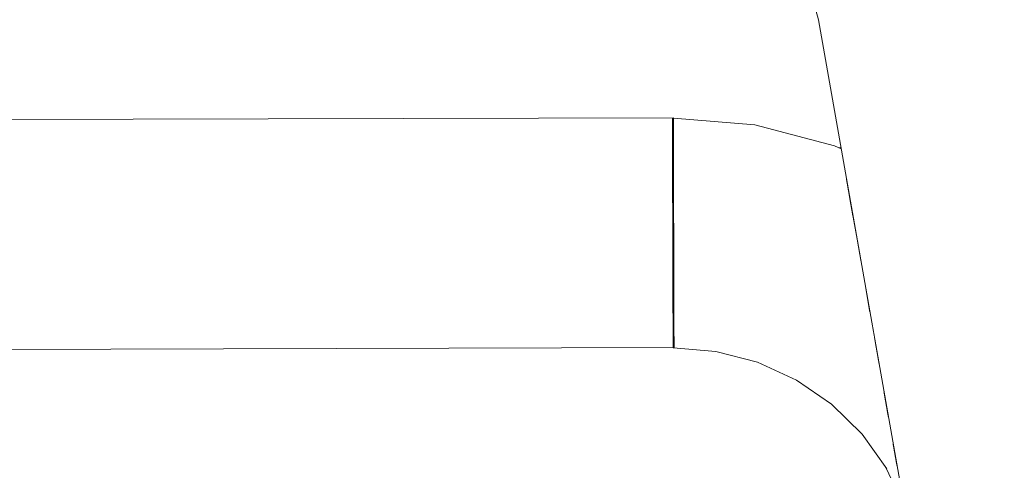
# Model space of a CAD drawing. Header units: millimetres. Extents: x -30280 to 309309, y -17460 to 4378.
# Tile 460 of 656: x 148809 to 148877, y -14528 to -14496. Entities that reach past the tile are written whole.
import ezdxf

# ---------------------------------------------------------------- set-up
doc = ezdxf.new("R2010")
doc.units = ezdxf.units.MM
doc.header["$MEASUREMENT"] = 0
doc.linetypes.add('Wipeout_Contour', pattern=[1000, 0, -1000])
doc.layers.add('P1_PLANTA PRIMERA_4_Nuevo_08_E_Envans secs', color=7, linetype='Continuous')
doc.layers.add('P1_PLANTA PRIMERA_4_Nuevo_09_EI_Mobiliari general', color=7, linetype='Continuous')
doc.layers.add('P1_PLANTA PRIMERA_4_Nuevo_09_EI_Mobiliari general_Pluma_Nº__1', color=7, linetype='Continuous', lineweight=5)

msp = doc.modelspace()

# ---------------------------------------------------------------- wipeouts: each hides what was drawn before it
at = {"color": 254, "linetype": 'Wipeout_Contour', "lineweight": 0, "ltscale": 4182736.077908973}
msp.add_wipeout([(148493.395, -14496.363), (148491.819, -14505.297), (148497.826, -14503.696), (148503.486, -14503.223), (148678.929, -14503.678), (148854.372, -14503.196), (148860.032, -14503.696), (148865.582, -14505.147), (148864.463, -14496.363), (148863.694, -14493.495), (148862.438, -14490.805), (148860.733, -14488.374), (148858.631, -14486.277), (148856.196, -14484.578), (148853.503, -14483.328), (148850.633, -14482.566), (148847.674, -14482.315), (148692.121, -14482.728), (148678.929, -14482.764), (148665.738, -14482.801), (148510.184, -14482.293), (148507.225, -14482.566), (148504.355, -14483.328), (148501.662, -14484.578), (148499.227, -14486.277), (148497.125, -14488.374), (148495.42, -14490.805), (148494.164, -14493.495)], dxfattribs=at).dxf.layer = 'P1_PLANTA PRIMERA_4_Nuevo_09_EI_Mobiliari general'
at = {"color": 254, "linetype": 'Wipeout_Contour', "lineweight": 0, "ltscale": 598284.279444}
msp.add_wipeout([(148864.987, -14507.902), (148866.631, -14508.653), (148866.427, -14507.497), (148865.259, -14506.963)], dxfattribs=at).dxf.layer = 'P1_PLANTA PRIMERA_4_Nuevo_09_EI_Mobiliari general'

# ---------------------------------------------------------------- next in the draw order: wipeouts: each hides what was drawn before it
at = {"color": 254, "linetype": 'Wipeout_Contour', "lineweight": 0, "ltscale": 1495822.967331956}
msp.add_wipeout([(148862.107, -14469.75), (148864.172, -14470.707), (148868.898, -14474.006), (148872.979, -14478.077), (148876.289, -14482.795), (148878.728, -14488.018), (148880.22, -14493.585), (148882.286, -14505.297), (148903.929, -14505.297), (148903.929, -14469.75)], dxfattribs=at).dxf.layer = 'P1_PLANTA PRIMERA_4_Nuevo_09_EI_Mobiliari general'
at = {"color": 254, "linetype": 'Wipeout_Contour', "lineweight": 0, "ltscale": 448329.167519}
msp.add_wipeout([(148678.929, -14504.161), (148854.372, -14503.678), (148678.929, -14503.8)], dxfattribs=at).dxf.layer = 'P1_PLANTA PRIMERA_4_Nuevo_09_EI_Mobiliari general'
at = {"color": 254, "linetype": 'Wipeout_Contour', "lineweight": 0, "ltscale": 598284.55085}
msp.add_wipeout([(148864.651, -14508.987), (148866.868, -14509.999), (148866.631, -14508.653), (148864.987, -14507.902)], dxfattribs=at).dxf.layer = 'P1_PLANTA PRIMERA_4_Nuevo_09_EI_Mobiliari general'

# ---------------------------------------------------------------- next in the draw order: wipeouts: each hides what was drawn before it
at = {"color": 254, "linetype": 'Wipeout_Contour', "lineweight": 0, "ltscale": 598481.338437}
msp.add_wipeout([(148873.71, -14494.733), (148872.342, -14494.974), (148928.929, -14815.895), (148928.929, -14807.895)], dxfattribs=at).dxf.layer = 'P1_PLANTA PRIMERA_4_Nuevo_09_EI_Mobiliari general'
at = {"color": 254, "linetype": 'Wipeout_Contour', "lineweight": 0, "ltscale": 448502.889035}
msp.add_wipeout([(148854.372, -14503.678), (148678.929, -14504.161), (148854.373, -14504.268)], dxfattribs=at).dxf.layer = 'P1_PLANTA PRIMERA_4_Nuevo_09_EI_Mobiliari general'
at = {"color": 254, "linetype": 'Wipeout_Contour', "lineweight": 0, "ltscale": 598270.069165}
msp.add_wipeout([(148859.732, -14506.528), (148859.563, -14507.656), (148864.651, -14508.987), (148864.987, -14507.902)], dxfattribs=at).dxf.layer = 'P1_PLANTA PRIMERA_4_Nuevo_09_EI_Mobiliari general'

# ---------------------------------------------------------------- next in the draw order: wipeouts: each hides what was drawn before it
at = {"color": 254, "linetype": 'Wipeout_Contour', "lineweight": 0, "ltscale": 598478.077191}
msp.add_wipeout([(148872.342, -14494.974), (148870.974, -14495.215), (148927.518, -14815.895), (148928.929, -14815.895)], dxfattribs=at).dxf.layer = 'P1_PLANTA PRIMERA_4_Nuevo_09_EI_Mobiliari general'
at = {"color": 254, "linetype": 'Wipeout_Contour', "lineweight": 0, "ltscale": 448503.062729}
msp.add_wipeout([(148854.373, -14504.268), (148678.929, -14504.75), (148854.375, -14505.068)], dxfattribs=at).dxf.layer = 'P1_PLANTA PRIMERA_4_Nuevo_09_EI_Mobiliari general'
at = {"color": 254, "linetype": 'Wipeout_Contour', "lineweight": 0, "ltscale": 598248.934307}
msp.add_wipeout([(148854.377, -14506.081), (148854.38, -14507.196), (148859.563, -14507.656), (148859.732, -14506.528)], dxfattribs=at).dxf.layer = 'P1_PLANTA PRIMERA_4_Nuevo_09_EI_Mobiliari general'
at = {"color": 254, "linetype": 'Wipeout_Contour', "lineweight": 0, "ltscale": 598284.827178}
msp.add_wipeout([(148864.263, -14510.183), (148867.131, -14511.494), (148866.868, -14509.999), (148864.651, -14508.987)], dxfattribs=at).dxf.layer = 'P1_PLANTA PRIMERA_4_Nuevo_09_EI_Mobiliari general'

# ---------------------------------------------------------------- next in the draw order: wipeouts: each hides what was drawn before it
at = {"color": 254, "linetype": 'Wipeout_Contour', "lineweight": 0, "ltscale": 448503.306418}
msp.add_wipeout([(148854.375, -14505.068), (148678.929, -14505.55), (148854.377, -14506.054)], dxfattribs=at).dxf.layer = 'P1_PLANTA PRIMERA_4_Nuevo_09_EI_Mobiliari general'
at = {"color": 254, "linetype": 'Wipeout_Contour', "lineweight": 0, "ltscale": 598269.443761}
msp.add_wipeout([(148859.563, -14507.656), (148859.367, -14508.903), (148864.263, -14510.183), (148864.651, -14508.987)], dxfattribs=at).dxf.layer = 'P1_PLANTA PRIMERA_4_Nuevo_09_EI_Mobiliari general'

# ---------------------------------------------------------------- next in the draw order: wipeouts: each hides what was drawn before it
at = {"color": 254, "linetype": 'Wipeout_Contour', "lineweight": 0, "ltscale": 598249.047526}
msp.add_wipeout([(148854.38, -14507.223), (148854.383, -14508.46), (148859.367, -14508.903), (148859.563, -14507.656)], dxfattribs=at).dxf.layer = 'P1_PLANTA PRIMERA_4_Nuevo_09_EI_Mobiliari general'
at = {"color": 254, "linetype": 'Wipeout_Contour', "lineweight": 0, "ltscale": 598285.098058}
msp.add_wipeout([(148863.833, -14511.456), (148867.413, -14513.092), (148867.131, -14511.494), (148864.263, -14510.183)], dxfattribs=at).dxf.layer = 'P1_PLANTA PRIMERA_4_Nuevo_09_EI_Mobiliari general'

# ---------------------------------------------------------------- next in the draw order: wipeouts: each hides what was drawn before it
at = {"color": 254, "linetype": 'Wipeout_Contour', "lineweight": 0, "ltscale": 597889.173967}
msp.add_wipeout([(148678.929, -14506.536), (148678.929, -14507.678), (148854.38, -14507.196), (148854.377, -14506.054)], dxfattribs=at).dxf.layer = 'P1_PLANTA PRIMERA_4_Nuevo_09_EI_Mobiliari general'
at = {"color": 254, "linetype": 'Wipeout_Contour', "lineweight": 0, "ltscale": 598268.714181}
msp.add_wipeout([(148859.367, -14508.903), (148859.151, -14510.232), (148863.833, -14511.456), (148864.263, -14510.183)], dxfattribs=at).dxf.layer = 'P1_PLANTA PRIMERA_4_Nuevo_09_EI_Mobiliari general'

# ---------------------------------------------------------------- next in the draw order: wipeouts: each hides what was drawn before it
at = {"color": 254, "linetype": 'Wipeout_Contour', "lineweight": 0, "ltscale": 598249.152957}
msp.add_wipeout([(148854.383, -14508.487), (148854.387, -14509.807), (148859.151, -14510.232), (148859.367, -14508.903)], dxfattribs=at).dxf.layer = 'P1_PLANTA PRIMERA_4_Nuevo_09_EI_Mobiliari general'
at = {"color": 254, "linetype": 'Wipeout_Contour', "lineweight": 0, "ltscale": 598285.165166}
msp.add_wipeout([(148863.375, -14512.766), (148867.556, -14514.677), (148867.413, -14513.092), (148863.833, -14511.456)], dxfattribs=at).dxf.layer = 'P1_PLANTA PRIMERA_4_Nuevo_09_EI_Mobiliari general'

# ---------------------------------------------------------------- next in the draw order: wipeouts: each hides what was drawn before it
at = {"color": 254, "linetype": 'Wipeout_Contour', "lineweight": 0, "ltscale": 597889.646959}
msp.add_wipeout([(148678.929, -14507.678), (148678.929, -14508.942), (148854.383, -14508.46), (148854.38, -14507.196)], dxfattribs=at).dxf.layer = 'P1_PLANTA PRIMERA_4_Nuevo_09_EI_Mobiliari general'
at = {"color": 254, "linetype": 'Wipeout_Contour', "lineweight": 0, "ltscale": 598267.90264}
msp.add_wipeout([(148859.151, -14510.232), (148858.92, -14511.601), (148863.375, -14512.766), (148863.833, -14511.456)], dxfattribs=at).dxf.layer = 'P1_PLANTA PRIMERA_4_Nuevo_09_EI_Mobiliari general'
at = {"color": 254, "linetype": 'Wipeout_Contour', "lineweight": 0, "ltscale": 598293.857021}
msp.add_wipeout([(148867.556, -14514.677), (148866.864, -14515.884), (148868.049, -14516.699), (148867.711, -14514.783)], dxfattribs=at).dxf.layer = 'P1_PLANTA PRIMERA_4_Nuevo_09_EI_Mobiliari general'

# ---------------------------------------------------------------- next in the draw order: wipeouts: each hides what was drawn before it
at = {"color": 254, "linetype": 'Wipeout_Contour', "lineweight": 0, "ltscale": 598249.124988}
msp.add_wipeout([(148854.324, -14509.828), (148854.328, -14511.218), (148858.92, -14511.601), (148859.151, -14510.232)], dxfattribs=at).dxf.layer = 'P1_PLANTA PRIMERA_4_Nuevo_09_EI_Mobiliari general'
at = {"color": 254, "linetype": 'Wipeout_Contour', "lineweight": 0, "ltscale": 598284.350526}
msp.add_wipeout([(148863.375, -14512.766), (148862.903, -14514.074), (148866.864, -14515.884), (148867.556, -14514.677)], dxfattribs=at).dxf.layer = 'P1_PLANTA PRIMERA_4_Nuevo_09_EI_Mobiliari general'

# ---------------------------------------------------------------- next in the draw order: wipeouts: each hides what was drawn before it
at = {"color": 254, "linetype": 'Wipeout_Contour', "lineweight": 0, "ltscale": 597890.160495}
msp.add_wipeout([(148678.929, -14508.942), (148678.929, -14510.289), (148854.387, -14509.807), (148854.383, -14508.46)], dxfattribs=at).dxf.layer = 'P1_PLANTA PRIMERA_4_Nuevo_09_EI_Mobiliari general'
at = {"color": 254, "linetype": 'Wipeout_Contour', "lineweight": 0, "ltscale": 598267.033782}
msp.add_wipeout([(148858.92, -14511.601), (148858.682, -14512.97), (148862.903, -14514.074), (148863.375, -14512.766)], dxfattribs=at).dxf.layer = 'P1_PLANTA PRIMERA_4_Nuevo_09_EI_Mobiliari general'
at = {"color": 254, "linetype": 'Wipeout_Contour', "lineweight": 0, "ltscale": 598293.882223}
msp.add_wipeout([(148866.171, -14517.049), (148868.378, -14518.566), (148868.049, -14516.699), (148866.864, -14515.884)], dxfattribs=at).dxf.layer = 'P1_PLANTA PRIMERA_4_Nuevo_09_EI_Mobiliari general'

# ---------------------------------------------------------------- next in the draw order: wipeouts: each hides what was drawn before it
at = {"color": 254, "linetype": 'Wipeout_Contour', "lineweight": 0, "ltscale": 598249.205519}
msp.add_wipeout([(148854.328, -14511.218), (148854.332, -14512.607), (148858.682, -14512.97), (148858.92, -14511.601)], dxfattribs=at).dxf.layer = 'P1_PLANTA PRIMERA_4_Nuevo_09_EI_Mobiliari general'
at = {"color": 254, "linetype": 'Wipeout_Contour', "lineweight": 0, "ltscale": 598282.514127}
msp.add_wipeout([(148862.903, -14514.074), (148862.43, -14515.339), (148866.171, -14517.049), (148866.864, -14515.884)], dxfattribs=at).dxf.layer = 'P1_PLANTA PRIMERA_4_Nuevo_09_EI_Mobiliari general'

# ---------------------------------------------------------------- next in the draw order: wipeouts: each hides what was drawn before it
at = {"color": 254, "linetype": 'Wipeout_Contour', "lineweight": 0, "ltscale": 896822.872196}
msp.add_wipeout([(148854.387, -14509.807), (148672.387, -14510.307), (148672.391, -14511.661), (148678.929, -14511.678), (148854.328, -14511.196), (148854.324, -14509.828)], dxfattribs=at).dxf.layer = 'P1_PLANTA PRIMERA_4_Nuevo_09_EI_Mobiliari general'
at = {"color": 254, "linetype": 'Wipeout_Contour', "lineweight": 0, "ltscale": 598266.133921}
msp.add_wipeout([(148858.682, -14512.97), (148858.445, -14514.297), (148862.43, -14515.339), (148862.903, -14514.074)], dxfattribs=at).dxf.layer = 'P1_PLANTA PRIMERA_4_Nuevo_09_EI_Mobiliari general'
at = {"color": 254, "linetype": 'Wipeout_Contour', "lineweight": 0, "ltscale": 598293.787918}
msp.add_wipeout([(148865.5, -14518.136), (148868.689, -14520.327), (148868.378, -14518.565), (148866.171, -14517.049)], dxfattribs=at).dxf.layer = 'P1_PLANTA PRIMERA_4_Nuevo_09_EI_Mobiliari general'

# ---------------------------------------------------------------- next in the draw order: wipeouts: each hides what was drawn before it
at = {"color": 254, "linetype": 'Wipeout_Contour', "lineweight": 0, "ltscale": 598249.269658}
msp.add_wipeout([(148854.332, -14512.607), (148854.335, -14513.954), (148858.445, -14514.297), (148858.682, -14512.97)], dxfattribs=at).dxf.layer = 'P1_PLANTA PRIMERA_4_Nuevo_09_EI_Mobiliari general'
at = {"color": 254, "linetype": 'Wipeout_Contour', "lineweight": 0, "ltscale": 598280.688234}
msp.add_wipeout([(148862.43, -14515.339), (148861.972, -14516.524), (148865.5, -14518.136), (148866.171, -14517.049)], dxfattribs=at).dxf.layer = 'P1_PLANTA PRIMERA_4_Nuevo_09_EI_Mobiliari general'

# ---------------------------------------------------------------- next in the draw order: wipeouts: each hides what was drawn before it
at = {"color": 254, "linetype": 'Wipeout_Contour', "lineweight": 0, "ltscale": 747289.983561}
msp.add_wipeout([(148854.328, -14511.196), (148678.929, -14511.678), (148685.467, -14511.696), (148685.463, -14513.05), (148854.332, -14512.585)], dxfattribs=at).dxf.layer = 'P1_PLANTA PRIMERA_4_Nuevo_09_EI_Mobiliari general'
at = {"color": 254, "linetype": 'Wipeout_Contour', "lineweight": 0, "ltscale": 598265.230234}
msp.add_wipeout([(148858.445, -14514.297), (148858.214, -14515.541), (148861.972, -14516.524), (148862.43, -14515.339)], dxfattribs=at).dxf.layer = 'P1_PLANTA PRIMERA_4_Nuevo_09_EI_Mobiliari general'
at = {"color": 254, "linetype": 'Wipeout_Contour', "lineweight": 0, "ltscale": 598292.632489}
msp.add_wipeout([(148865.5, -14518.136), (148864.87, -14519.113), (148867.877, -14521.18), (148868.689, -14520.327)], dxfattribs=at).dxf.layer = 'P1_PLANTA PRIMERA_4_Nuevo_09_EI_Mobiliari general'

# ---------------------------------------------------------------- next in the draw order: wipeouts: each hides what was drawn before it
at = {"color": 254, "linetype": 'Wipeout_Contour', "lineweight": 0, "ltscale": 598249.315258}
msp.add_wipeout([(148854.335, -14513.954), (148854.339, -14515.218), (148858.214, -14515.541), (148858.445, -14514.297)], dxfattribs=at).dxf.layer = 'P1_PLANTA PRIMERA_4_Nuevo_09_EI_Mobiliari general'
at = {"color": 254, "linetype": 'Wipeout_Contour', "lineweight": 0, "ltscale": 598278.928115}
msp.add_wipeout([(148861.972, -14516.524), (148861.542, -14517.592), (148864.87, -14519.113), (148865.5, -14518.136)], dxfattribs=at).dxf.layer = 'P1_PLANTA PRIMERA_4_Nuevo_09_EI_Mobiliari general'
at = {"color": 254, "linetype": 'Wipeout_Contour', "lineweight": 0, "ltscale": 598299.841388}
msp.add_wipeout([(148867.144, -14521.904), (148869.349, -14524.069), (148869.041, -14522.323), (148867.877, -14521.18)], dxfattribs=at).dxf.layer = 'P1_PLANTA PRIMERA_4_Nuevo_09_EI_Mobiliari general'

# ---------------------------------------------------------------- next in the draw order: wipeouts: each hides what was drawn before it
at = {"color": 254, "linetype": 'Wipeout_Contour', "lineweight": 0, "ltscale": 747438.230701}
msp.add_wipeout([(148854.332, -14512.585), (148672.395, -14513.086), (148672.399, -14514.433), (148854.335, -14513.932), (148854.332, -14512.607)], dxfattribs=at).dxf.layer = 'P1_PLANTA PRIMERA_4_Nuevo_09_EI_Mobiliari general'
at = {"color": 254, "linetype": 'Wipeout_Contour', "lineweight": 0, "ltscale": 598264.349936}
msp.add_wipeout([(148858.214, -14515.541), (148857.997, -14516.665), (148861.542, -14517.592), (148861.972, -14516.524)], dxfattribs=at).dxf.layer = 'P1_PLANTA PRIMERA_4_Nuevo_09_EI_Mobiliari general'
at = {"color": 254, "linetype": 'Wipeout_Contour', "lineweight": 0, "ltscale": 598290.229238}
msp.add_wipeout([(148864.87, -14519.113), (148864.3, -14519.949), (148867.144, -14521.904), (148867.877, -14521.18)], dxfattribs=at).dxf.layer = 'P1_PLANTA PRIMERA_4_Nuevo_09_EI_Mobiliari general'

# ---------------------------------------------------------------- next in the draw order: wipeouts: each hides what was drawn before it
at = {"color": 254, "linetype": 'Wipeout_Contour', "lineweight": 0, "ltscale": 598249.340662}
msp.add_wipeout([(148854.339, -14515.218), (148854.343, -14516.36), (148857.997, -14516.665), (148858.214, -14515.541)], dxfattribs=at).dxf.layer = 'P1_PLANTA PRIMERA_4_Nuevo_09_EI_Mobiliari general'
at = {"color": 254, "linetype": 'Wipeout_Contour', "lineweight": 0, "ltscale": 448709.444257}
msp.add_wipeout([(148861.542, -14517.592), (148864.3, -14519.949), (148864.87, -14519.113)], dxfattribs=at).dxf.layer = 'P1_PLANTA PRIMERA_4_Nuevo_09_EI_Mobiliari general'
at = {"color": 254, "linetype": 'Wipeout_Contour', "lineweight": 0, "ltscale": 448722.902605}
msp.add_wipeout([(148866.512, -14522.477), (148868.845, -14524.77), (148867.144, -14521.904)], dxfattribs=at).dxf.layer = 'P1_PLANTA PRIMERA_4_Nuevo_09_EI_Mobiliari general'

# ---------------------------------------------------------------- next in the draw order: wipeouts: each hides what was drawn before it
at = {"color": 254, "linetype": 'Wipeout_Contour', "lineweight": 0, "ltscale": 896657.955556}
msp.add_wipeout([(148678.929, -14514.415), (148672.399, -14514.433), (148672.403, -14515.696), (148854.339, -14515.196), (148854.335, -14513.954), (148685.459, -14514.397)], dxfattribs=at).dxf.layer = 'P1_PLANTA PRIMERA_4_Nuevo_09_EI_Mobiliari general'
at = {"color": 254, "linetype": 'Wipeout_Contour', "lineweight": 0, "ltscale": 598304.449782}
msp.add_wipeout([(148868.233, -14525.078), (148869.952, -14527.492), (148869.679, -14525.94), (148868.845, -14524.77)], dxfattribs=at).dxf.layer = 'P1_PLANTA PRIMERA_4_Nuevo_09_EI_Mobiliari general'

# ---------------------------------------------------------------- next in the draw order: wipeouts: each hides what was drawn before it
at = {"color": 254, "linetype": 'Wipeout_Contour', "lineweight": 0, "ltscale": 598472.676577}
msp.add_wipeout([(148927.518, -14815.895), (148870.974, -14495.215), (148869.647, -14495.449), (148926.151, -14815.895)], dxfattribs=at).dxf.layer = 'P1_PLANTA PRIMERA_4_Nuevo_09_EI_Mobiliari general'
at = {"color": 254, "linetype": 'Wipeout_Contour', "lineweight": 0, "ltscale": 597905.634357}
msp.add_wipeout([(148685.455, -14515.661), (148685.452, -14516.803), (148854.343, -14516.338), (148854.339, -14515.218)], dxfattribs=at).dxf.layer = 'P1_PLANTA PRIMERA_4_Nuevo_09_EI_Mobiliari general'

# ---------------------------------------------------------------- next in the draw order: wipeouts: each hides what was drawn before it
at = {"color": 254, "linetype": 'Wipeout_Contour', "lineweight": 0, "ltscale": 598467.52335}
msp.add_wipeout([(148926.151, -14815.895), (148869.647, -14495.449), (148868.403, -14495.668), (148924.867, -14815.895)], dxfattribs=at).dxf.layer = 'P1_PLANTA PRIMERA_4_Nuevo_09_EI_Mobiliari general'

# ---------------------------------------------------------------- next in the draw order: wipeouts: each hides what was drawn before it
at = {"color": 254, "linetype": 'Wipeout_Contour', "lineweight": 0, "ltscale": 598462.774089}
msp.add_wipeout([(148868.403, -14495.668), (148867.278, -14495.867), (148923.707, -14815.895), (148924.867, -14815.895)], dxfattribs=at).dxf.layer = 'P1_PLANTA PRIMERA_4_Nuevo_09_EI_Mobiliari general'

# ---------------------------------------------------------------- next in the draw order: wipeouts: each hides what was drawn before it
at = {"color": 254, "linetype": 'Wipeout_Contour', "lineweight": 0, "ltscale": 448887.714837}
msp.add_wipeout([(148867.278, -14495.867), (148922.706, -14815.895), (148923.707, -14815.895)], dxfattribs=at).dxf.layer = 'P1_PLANTA PRIMERA_4_Nuevo_09_EI_Mobiliari general'

# ---------------------------------------------------------------- next in the draw order: wipeouts: each hides what was drawn before it
at = {"color": 254, "linetype": 'Wipeout_Contour', "lineweight": 0, "ltscale": 598484.394943}
msp.add_wipeout([(148928.929, -14786.282), (148877.406, -14494.081), (148876.281, -14494.279), (148928.929, -14792.86)], dxfattribs=at).dxf.layer = 'P1_PLANTA PRIMERA_4_Nuevo_09_EI_Mobiliari general'

# ---------------------------------------------------------------- next in the draw order: wipeouts: each hides what was drawn before it
at = {"color": 254, "linetype": 'Wipeout_Contour', "lineweight": 0, "ltscale": 598483.444734}
msp.add_wipeout([(148875.037, -14494.499), (148928.929, -14800.138), (148928.929, -14792.86), (148876.281, -14494.279)], dxfattribs=at).dxf.layer = 'P1_PLANTA PRIMERA_4_Nuevo_09_EI_Mobiliari general'

# ---------------------------------------------------------------- next in the draw order: wipeouts: each hides what was drawn before it
at = {"color": 254, "linetype": 'Wipeout_Contour', "lineweight": 0, "ltscale": 598482.415447}
msp.add_wipeout([(148875.037, -14494.499), (148873.71, -14494.733), (148928.929, -14807.895), (148928.929, -14800.138)], dxfattribs=at).dxf.layer = 'P1_PLANTA PRIMERA_4_Nuevo_09_EI_Mobiliari general'

# ---------------------------------------------------------------- next in the draw order: wipeouts: each hides what was drawn before it
at = {"color": 254, "linetype": 'Wipeout_Contour', "lineweight": 0, "ltscale": 11546169.40718183}
msp.add_wipeout([(147377.62, -12475.052), (147377.62, -14920.051), (147901.155, -14920.052), (147903.854, -14904.977), (147970.958, -14530.194), (147971.595, -14527.856), (147975.525, -14505.564), (147953.929, -14505.564), (147953.929, -14449.995), (147967.565, -14023.885), (148390.293, -14023.885), (148403.857, -14449.995), (148403.929, -14505.564), (148382.333, -14505.564), (148386.263, -14527.856), (148386.9, -14530.194), (148428.929, -14764.931), (148470.958, -14530.194), (148471.595, -14527.856), (148475.525, -14505.564), (148453.929, -14505.564), (148453.929, -14449.995), (148467.565, -14023.885), (148890.293, -14023.885), (148903.857, -14449.995), (148903.929, -14505.564), (148882.333, -14505.564), (148886.263, -14527.856), (148886.9, -14530.194), (148928.929, -14764.931), (148970.958, -14530.194), (148971.595, -14527.856), (148975.525, -14505.564), (148953.929, -14505.564), (148953.929, -14449.995), (148967.565, -14023.885), (149390.293, -14023.885), (149403.857, -14449.995), (149403.929, -14505.564), (149382.333, -14505.564), (149386.263, -14527.856), (149386.9, -14530.194), (149428.929, -14764.931), (149470.958, -14530.194), (149471.595, -14527.856), (149475.525, -14505.564), (149453.929, -14505.564), (149453.929, -14449.995), (149467.565, -14023.885), (149890.293, -14023.885), (149903.857, -14449.995), (149903.929, -14505.564), (149882.333, -14505.564), (149886.263, -14527.856), (149886.9, -14530.194), (149928.929, -14764.931), (149970.958, -14530.194), (149971.595, -14527.856), (149975.525, -14505.564), (149953.929, -14505.564), (149953.929, -14449.995), (149967.565, -14023.885), (150390.293, -14023.885), (150403.857, -14449.995), (150403.929, -14505.564), (150382.333, -14505.564), (150386.263, -14527.856), (150386.9, -14530.194), (150428.929, -14764.931), (150470.958, -14530.194), (150471.595, -14527.856), (150475.525, -14505.564), (150453.929, -14505.564), (150453.929, -14449.995), (150467.565, -14023.885), (150732.62, -14023.885), (150732.62, -12475.052)], dxfattribs=at).dxf.layer = 'P1_PLANTA PRIMERA_4_Nuevo_08_E_Envans secs'

# ---------------------------------------------------------------- next in the draw order: linework, layer by layer
at = {"layer": 'P1_PLANTA PRIMERA_4_Nuevo_09_EI_Mobiliari general_Pluma_Nº__1', "color": 7, "linetype": 'Continuous', "lineweight": 5}
for p, q in [((148864.464, -14496.363), (148863.694, -14493.495)), ((148854.372, -14503.196), (148672.373, -14503.696)), ((148854.31, -14503.218), (148854.309, -14503.318)), ((148854.309, -14503.318), (148854.31, -14503.679)), ((148854.31, -14503.679), (148854.311, -14504.268)), ((148854.372, -14503.196), (148854.372, -14503.318)), ((148860.031, -14503.696), (148854.372, -14503.223)), ((148854.372, -14503.318), (148854.372, -14503.678)), ((148854.372, -14503.678), (148854.373, -14504.268)), ((148865.582, -14505.147), (148860.031, -14503.696)), ((148854.311, -14504.268), (148854.312, -14505.068)), ((148854.373, -14504.268), (148854.375, -14505.068)), ((148854.312, -14505.068), (148854.314, -14506.054)), ((148854.375, -14505.068), (148854.377, -14506.054)), ((148866.05, -14505.361), (148865.582, -14505.147)), ((148866.039, -14505.297), (148865.909, -14505.297)), ((148854.314, -14506.054), (148854.317, -14507.196)), ((148854.377, -14506.054), (148854.38, -14507.196)), ((148854.317, -14507.196), (148854.32, -14508.46)), ((148854.38, -14507.196), (148854.383, -14508.46)), ((148854.32, -14508.46), (148854.324, -14509.807)), ((148854.383, -14508.46), (148854.386, -14509.807)), ((148854.324, -14509.807), (148854.328, -14511.196)), ((148854.386, -14509.807), (148854.39, -14511.196)), ((148854.328, -14511.196), (148854.332, -14512.585)), ((148854.39, -14511.196), (148854.394, -14512.585)), ((148854.332, -14512.585), (148854.335, -14513.932)), ((148854.394, -14512.585), (148854.398, -14513.932)), ((148854.335, -14513.932), (148854.339, -14515.196)), ((148854.398, -14513.932), (148854.402, -14515.196)), ((148854.339, -14515.196), (148854.343, -14516.338)), ((148854.402, -14515.196), (148854.405, -14516.338)), ((148854.343, -14516.338), (148854.346, -14517.324)), ((148854.405, -14516.338), (148854.409, -14517.324)), ((148854.346, -14517.324), (148854.349, -14518.124)), ((148854.409, -14517.324), (148854.411, -14518.124)), ((148854.349, -14518.124), (148854.351, -14518.714)), ((148854.411, -14518.124), (148854.414, -14518.713))]:
    msp.add_line(p, q, dxfattribs=at)

# ---------------------------------------------------------------- next in the draw order: wipeouts: each hides what was drawn before it
at = {"color": 254, "linetype": 'Wipeout_Contour', "lineweight": 0, "ltscale": 3734880.188132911}
msp.add_wipeout([(148437.549, -14813.077), (148454.87, -14909.813), (148456.703, -14920.052), (148901.155, -14920.052), (148920.309, -14813.077), (148919.308, -14807.402), (148870.485, -14530.514), (148869.166, -14527.557), (148867.506, -14525.227), (148865.389, -14523.147), (148862.936, -14521.462), (148860.224, -14520.222), (148857.333, -14519.467), (148854.354, -14519.218), (148685.441, -14519.661), (148678.929, -14519.679), (148672.417, -14519.696), (148503.505, -14519.196), (148500.525, -14519.467), (148497.634, -14520.222), (148494.922, -14521.462), (148492.469, -14523.147), (148490.352, -14525.227), (148488.692, -14527.557), (148487.484, -14530.106)], dxfattribs=at).dxf.layer = 'P1_PLANTA PRIMERA_4_Nuevo_08_E_Envans secs'

# ---------------------------------------------------------------- next in the draw order: linework, layer by layer
at = {"layer": 'P1_PLANTA PRIMERA_4_Nuevo_09_EI_Mobiliari general_Pluma_Nº__1', "color": 7, "linetype": 'Continuous', "lineweight": 5}
for p, q in [((148920.806, -14815.895), (148864.464, -14496.363)), ((148854.351, -14518.714), (148854.352, -14519.075)), ((148854.414, -14518.713), (148854.415, -14519.074)), ((148854.416, -14519.196), (148685.441, -14519.661)), ((148854.352, -14519.075), (148854.354, -14519.218)), ((148857.333, -14519.466), (148854.353, -14519.218)), ((148854.415, -14519.074), (148854.416, -14519.196)), ((148860.223, -14520.222), (148857.333, -14519.466)), ((148862.936, -14521.462), (148860.223, -14520.222)), ((148865.388, -14523.147), (148862.936, -14521.462)), ((148867.506, -14525.227), (148865.388, -14523.147)), ((148869.223, -14527.638), (148867.506, -14525.227)), ((148870.374, -14530.106), (148869.165, -14527.557))]:
    msp.add_line(p, q, dxfattribs=at)

doc.saveas('drawing.dxf')
